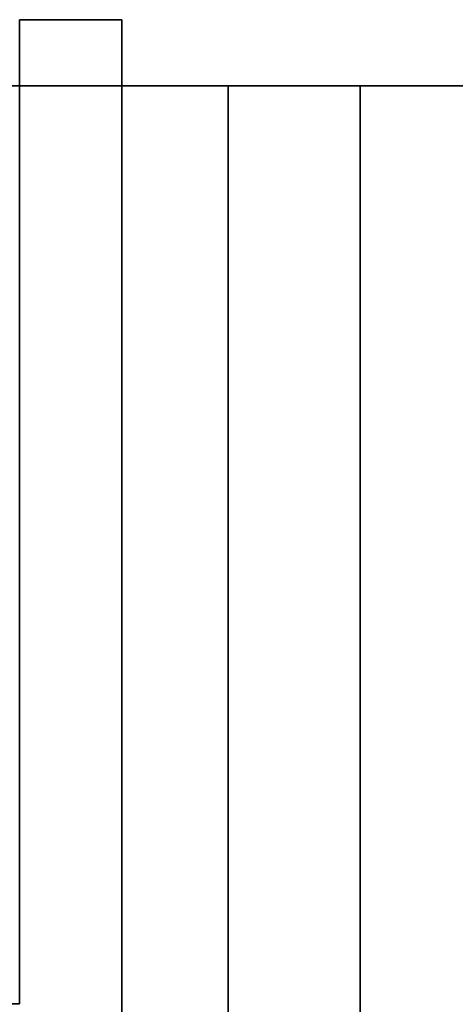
# Model space of a CAD drawing. Extents: x -1299 to -1246.9, y 2743.7 to 2747.9.
# Tile 362 of 1056: x -1289.0081 to -1288.9876, y 2747.8413 to 2747.8875. Entities that reach past the tile are written whole.
import ezdxf

# ---------------------------------------------------------------- set-up
doc = ezdxf.new("R2010")
doc.units = 0
doc.header["$LTSCALE"] = 150
doc.header["$MEASUREMENT"] = 0
doc.layers.add('3DFACE_BOLT', color=7, linetype='CONTINUOUS')
doc.layers.add('3DFACE_SHAPE', color=7, linetype='CONTINUOUS')

msp = doc.modelspace()

# ---------------------------------------------------------------- linework, layer by layer
at = {"layer": '3DFACE_BOLT', "color": 1}
for points, invisible_edges in [([(-1289.018119, 2747.865136, 0.056417), (-1289.018119, 2747.871824, 0.068), (-1289.008119, 2747.865136, 0.056417)], 14), ([(-1289.008119, 2747.865136, 0.056417), (-1289.018119, 2747.871824, 0.068), (-1289.008119, 2747.871824, 0.068)], 3), ([(-1289.018119, 2747.871824, 0.068), (-1289.018119, 2747.865136, 0.079583), (-1289.008119, 2747.871824, 0.068)], 14), ([(-1289.008119, 2747.871824, 0.068), (-1289.018119, 2747.865136, 0.079583), (-1289.008119, 2747.865136, 0.079583)], 3), ([(-1289.018119, 2747.865136, 0.126417), (-1289.018119, 2747.871824, 0.138), (-1289.008119, 2747.865136, 0.126417)], 14), ([(-1289.008119, 2747.865136, 0.126417), (-1289.018119, 2747.871824, 0.138), (-1289.008119, 2747.871824, 0.138)], 3), ([(-1289.018119, 2747.871824, 0.138), (-1289.018119, 2747.865136, 0.149583), (-1289.008119, 2747.871824, 0.138)], 14), ([(-1289.008119, 2747.871824, 0.138), (-1289.018119, 2747.865136, 0.149583), (-1289.008119, 2747.865136, 0.149583)], 3), ([(-1289.008119, 2747.865136, 0.056417), (-1289.008119, 2747.871824, 0.068), (-1289.008119, 2747.865136, 0.079583)], 12), ([(-1289.008119, 2747.865136, 0.126417), (-1289.008119, 2747.871824, 0.138), (-1289.008119, 2747.865136, 0.149583)], 12), ([(-1289.008119, 2747.866057, 0.065528), (-1289.008119, 2747.866449, 0.068), (-1288.958119, 2747.866057, 0.065528)], 14), ([(-1288.958119, 2747.866057, 0.065528), (-1289.008119, 2747.866449, 0.068), (-1288.958119, 2747.866449, 0.068)], 3), ([(-1289.008119, 2747.866449, 0.068), (-1289.008119, 2747.866057, 0.070472), (-1288.958119, 2747.866449, 0.068)], 14), ([(-1288.958119, 2747.866449, 0.068), (-1289.008119, 2747.866057, 0.070472), (-1288.958119, 2747.866057, 0.070472)], 3), ([(-1289.008119, 2747.866057, 0.070472), (-1289.008119, 2747.866449, 0.068), (-1289.008119, 2747.866057, 0.065528)], 12), ([(-1289.008119, 2747.866057, 0.135528), (-1289.008119, 2747.866449, 0.138), (-1288.958119, 2747.866057, 0.135528)], 14), ([(-1288.958119, 2747.866057, 0.135528), (-1289.008119, 2747.866449, 0.138), (-1288.958119, 2747.866449, 0.138)], 3), ([(-1289.008119, 2747.866449, 0.138), (-1289.008119, 2747.866057, 0.140472), (-1288.958119, 2747.866449, 0.138)], 14), ([(-1288.958119, 2747.866449, 0.138), (-1289.008119, 2747.866057, 0.140472), (-1288.958119, 2747.866057, 0.140472)], 3), ([(-1289.008119, 2747.866057, 0.140472), (-1289.008119, 2747.866449, 0.138), (-1289.008119, 2747.866057, 0.135528)], 12), ([(-1289.008119, 2747.864921, 0.063298), (-1289.008119, 2747.866057, 0.065528), (-1288.958119, 2747.864921, 0.063298)], 14), ([(-1288.958119, 2747.864921, 0.063298), (-1289.008119, 2747.866057, 0.065528), (-1288.958119, 2747.866057, 0.065528)], 3), ([(-1289.008119, 2747.866057, 0.070472), (-1289.008119, 2747.864921, 0.072702), (-1288.958119, 2747.866057, 0.070472)], 14), ([(-1288.958119, 2747.866057, 0.070472), (-1289.008119, 2747.864921, 0.072702), (-1288.958119, 2747.864921, 0.072702)], 3), ([(-1289.008119, 2747.864921, 0.072702), (-1289.008119, 2747.866057, 0.070472), (-1289.008119, 2747.864921, 0.063298)], 14), ([(-1289.008119, 2747.864921, 0.063298), (-1289.008119, 2747.866057, 0.070472), (-1289.008119, 2747.866057, 0.065528)], 3), ([(-1289.008119, 2747.864921, 0.133298), (-1289.008119, 2747.866057, 0.135528), (-1288.958119, 2747.864921, 0.133298)], 14), ([(-1288.958119, 2747.864921, 0.133298), (-1289.008119, 2747.866057, 0.135528), (-1288.958119, 2747.866057, 0.135528)], 3), ([(-1289.008119, 2747.866057, 0.140472), (-1289.008119, 2747.864921, 0.142702), (-1288.958119, 2747.866057, 0.140472)], 14), ([(-1288.958119, 2747.866057, 0.140472), (-1289.008119, 2747.864921, 0.142702), (-1288.958119, 2747.864921, 0.142702)], 3), ([(-1289.008119, 2747.864921, 0.142702), (-1289.008119, 2747.866057, 0.140472), (-1289.008119, 2747.864921, 0.133298)], 14), ([(-1289.008119, 2747.864921, 0.133298), (-1289.008119, 2747.866057, 0.140472), (-1289.008119, 2747.866057, 0.135528)], 3), ([(-1289.018119, 2747.851761, 0.056417), (-1289.018119, 2747.865136, 0.056417), (-1289.008119, 2747.851761, 0.056417)], 14), ([(-1289.008119, 2747.851761, 0.056417), (-1289.018119, 2747.865136, 0.056417), (-1289.008119, 2747.865136, 0.056417)], 3), ([(-1289.018119, 2747.865136, 0.079583), (-1289.018119, 2747.851761, 0.079583), (-1289.008119, 2747.865136, 0.079583)], 14), ([(-1289.008119, 2747.865136, 0.079583), (-1289.018119, 2747.851761, 0.079583), (-1289.008119, 2747.851761, 0.079583)], 3), ([(-1289.018119, 2747.851761, 0.126417), (-1289.018119, 2747.865136, 0.126417), (-1289.008119, 2747.851761, 0.126417)], 14), ([(-1289.008119, 2747.851761, 0.126417), (-1289.018119, 2747.865136, 0.126417), (-1289.008119, 2747.865136, 0.126417)], 3), ([(-1289.018119, 2747.865136, 0.149583), (-1289.018119, 2747.851761, 0.149583), (-1289.008119, 2747.865136, 0.149583)], 14), ([(-1289.008119, 2747.865136, 0.149583), (-1289.018119, 2747.851761, 0.149583), (-1289.008119, 2747.851761, 0.149583)], 3), ([(-1289.008119, 2747.851761, 0.056417), (-1289.008119, 2747.865136, 0.056417), (-1289.008119, 2747.851761, 0.079583)], 14), ([(-1289.008119, 2747.851761, 0.079583), (-1289.008119, 2747.865136, 0.056417), (-1289.008119, 2747.865136, 0.079583)], 3), ([(-1289.008119, 2747.851761, 0.126417), (-1289.008119, 2747.865136, 0.126417), (-1289.008119, 2747.851761, 0.149583)], 14), ([(-1289.008119, 2747.851761, 0.149583), (-1289.008119, 2747.865136, 0.126417), (-1289.008119, 2747.865136, 0.149583)], 3), ([(-1289.008119, 2747.863151, 0.061528), (-1289.008119, 2747.864921, 0.063298), (-1288.958119, 2747.863151, 0.061528)], 14), ([(-1288.958119, 2747.863151, 0.061528), (-1289.008119, 2747.864921, 0.063298), (-1288.958119, 2747.864921, 0.063298)], 3), ([(-1289.008119, 2747.864921, 0.072702), (-1289.008119, 2747.863151, 0.074472), (-1288.958119, 2747.864921, 0.072702)], 14), ([(-1288.958119, 2747.864921, 0.072702), (-1289.008119, 2747.863151, 0.074472), (-1288.958119, 2747.863151, 0.074472)], 3), ([(-1289.008119, 2747.863151, 0.074472), (-1289.008119, 2747.864921, 0.072702), (-1289.008119, 2747.863151, 0.061528)], 14), ([(-1289.008119, 2747.863151, 0.061528), (-1289.008119, 2747.864921, 0.072702), (-1289.008119, 2747.864921, 0.063298)], 3), ([(-1289.008119, 2747.863151, 0.131528), (-1289.008119, 2747.864921, 0.133298), (-1288.958119, 2747.863151, 0.131528)], 14), ([(-1288.958119, 2747.863151, 0.131528), (-1289.008119, 2747.864921, 0.133298), (-1288.958119, 2747.864921, 0.133298)], 3), ([(-1289.008119, 2747.864921, 0.142702), (-1289.008119, 2747.863151, 0.144472), (-1288.958119, 2747.864921, 0.142702)], 14), ([(-1288.958119, 2747.864921, 0.142702), (-1289.008119, 2747.863151, 0.144472), (-1288.958119, 2747.863151, 0.144472)], 3), ([(-1289.008119, 2747.863151, 0.144472), (-1289.008119, 2747.864921, 0.142702), (-1289.008119, 2747.863151, 0.131528)], 14), ([(-1289.008119, 2747.863151, 0.131528), (-1289.008119, 2747.864921, 0.142702), (-1289.008119, 2747.864921, 0.133298)], 3), ([(-1289.008119, 2747.860921, 0.060392), (-1289.008119, 2747.863151, 0.061528), (-1288.958119, 2747.860921, 0.060392)], 14), ([(-1288.958119, 2747.860921, 0.060392), (-1289.008119, 2747.863151, 0.061528), (-1288.958119, 2747.863151, 0.061528)], 3), ([(-1289.008119, 2747.863151, 0.074472), (-1289.008119, 2747.860921, 0.075608), (-1288.958119, 2747.863151, 0.074472)], 14), ([(-1288.958119, 2747.863151, 0.074472), (-1289.008119, 2747.860921, 0.075608), (-1288.958119, 2747.860921, 0.075608)], 3), ([(-1289.008119, 2747.860921, 0.075608), (-1289.008119, 2747.863151, 0.074472), (-1289.008119, 2747.860921, 0.060392)], 14), ([(-1289.008119, 2747.860921, 0.060392), (-1289.008119, 2747.863151, 0.074472), (-1289.008119, 2747.863151, 0.061528)], 3), ([(-1289.008119, 2747.860921, 0.130392), (-1289.008119, 2747.863151, 0.131528), (-1288.958119, 2747.860921, 0.130392)], 14), ([(-1288.958119, 2747.860921, 0.130392), (-1289.008119, 2747.863151, 0.131528), (-1288.958119, 2747.863151, 0.131528)], 3), ([(-1289.008119, 2747.863151, 0.144472), (-1289.008119, 2747.860921, 0.145608), (-1288.958119, 2747.863151, 0.144472)], 14), ([(-1288.958119, 2747.863151, 0.144472), (-1289.008119, 2747.860921, 0.145608), (-1288.958119, 2747.860921, 0.145608)], 3), ([(-1289.008119, 2747.860921, 0.145608), (-1289.008119, 2747.863151, 0.144472), (-1289.008119, 2747.860921, 0.130392)], 14), ([(-1289.008119, 2747.860921, 0.130392), (-1289.008119, 2747.863151, 0.144472), (-1289.008119, 2747.863151, 0.131528)], 3), ([(-1289.008119, 2747.858449, 0.06), (-1289.008119, 2747.860921, 0.060392), (-1288.958119, 2747.858449, 0.06)], 14), ([(-1288.958119, 2747.858449, 0.06), (-1289.008119, 2747.860921, 0.060392), (-1288.958119, 2747.860921, 0.060392)], 3), ([(-1289.008119, 2747.860921, 0.075608), (-1289.008119, 2747.858449, 0.076), (-1288.958119, 2747.860921, 0.075608)], 14), ([(-1288.958119, 2747.860921, 0.075608), (-1289.008119, 2747.858449, 0.076), (-1288.958119, 2747.858449, 0.076)], 3), ([(-1289.008119, 2747.858449, 0.076), (-1289.008119, 2747.860921, 0.075608), (-1289.008119, 2747.858449, 0.06)], 14), ([(-1289.008119, 2747.858449, 0.06), (-1289.008119, 2747.860921, 0.075608), (-1289.008119, 2747.860921, 0.060392)], 3), ([(-1289.008119, 2747.858449, 0.13), (-1289.008119, 2747.860921, 0.130392), (-1288.958119, 2747.858449, 0.13)], 14), ([(-1288.958119, 2747.858449, 0.13), (-1289.008119, 2747.860921, 0.130392), (-1288.958119, 2747.860921, 0.130392)], 3), ([(-1289.008119, 2747.860921, 0.145608), (-1289.008119, 2747.858449, 0.146), (-1288.958119, 2747.860921, 0.145608)], 14), ([(-1288.958119, 2747.860921, 0.145608), (-1289.008119, 2747.858449, 0.146), (-1288.958119, 2747.858449, 0.146)], 3), ([(-1289.008119, 2747.858449, 0.146), (-1289.008119, 2747.860921, 0.145608), (-1289.008119, 2747.858449, 0.13)], 14), ([(-1289.008119, 2747.858449, 0.13), (-1289.008119, 2747.860921, 0.145608), (-1289.008119, 2747.860921, 0.130392)], 3), ([(-1289.008119, 2747.855976, 0.060392), (-1289.008119, 2747.858449, 0.06), (-1288.958119, 2747.855976, 0.060392)], 14), ([(-1288.958119, 2747.855976, 0.060392), (-1289.008119, 2747.858449, 0.06), (-1288.958119, 2747.858449, 0.06)], 3), ([(-1289.008119, 2747.858449, 0.076), (-1289.008119, 2747.855976, 0.075608), (-1288.958119, 2747.858449, 0.076)], 14), ([(-1288.958119, 2747.858449, 0.076), (-1289.008119, 2747.855976, 0.075608), (-1288.958119, 2747.855976, 0.075608)], 3), ([(-1289.008119, 2747.855976, 0.075608), (-1289.008119, 2747.858449, 0.076), (-1289.008119, 2747.855976, 0.060392)], 14), ([(-1289.008119, 2747.855976, 0.060392), (-1289.008119, 2747.858449, 0.076), (-1289.008119, 2747.858449, 0.06)], 3), ([(-1289.008119, 2747.855976, 0.130392), (-1289.008119, 2747.858449, 0.13), (-1288.958119, 2747.855976, 0.130392)], 14), ([(-1288.958119, 2747.855976, 0.130392), (-1289.008119, 2747.858449, 0.13), (-1288.958119, 2747.858449, 0.13)], 3), ([(-1289.008119, 2747.858449, 0.146), (-1289.008119, 2747.855976, 0.145608), (-1288.958119, 2747.858449, 0.146)], 14), ([(-1288.958119, 2747.858449, 0.146), (-1289.008119, 2747.855976, 0.145608), (-1288.958119, 2747.855976, 0.145608)], 3), ([(-1289.008119, 2747.855976, 0.145608), (-1289.008119, 2747.858449, 0.146), (-1289.008119, 2747.855976, 0.130392)], 14), ([(-1289.008119, 2747.855976, 0.130392), (-1289.008119, 2747.858449, 0.146), (-1289.008119, 2747.858449, 0.13)], 3), ([(-1289.008119, 2747.853746, 0.061528), (-1289.008119, 2747.855976, 0.060392), (-1288.958119, 2747.853746, 0.061528)], 14), ([(-1288.958119, 2747.853746, 0.061528), (-1289.008119, 2747.855976, 0.060392), (-1288.958119, 2747.855976, 0.060392)], 3), ([(-1289.008119, 2747.855976, 0.075608), (-1289.008119, 2747.853746, 0.074472), (-1288.958119, 2747.855976, 0.075608)], 14), ([(-1288.958119, 2747.855976, 0.075608), (-1289.008119, 2747.853746, 0.074472), (-1288.958119, 2747.853746, 0.074472)], 3), ([(-1289.008119, 2747.853746, 0.074472), (-1289.008119, 2747.855976, 0.075608), (-1289.008119, 2747.853746, 0.061528)], 14), ([(-1289.008119, 2747.853746, 0.061528), (-1289.008119, 2747.855976, 0.075608), (-1289.008119, 2747.855976, 0.060392)], 3), ([(-1289.008119, 2747.853746, 0.131528), (-1289.008119, 2747.855976, 0.130392), (-1288.958119, 2747.853746, 0.131528)], 14), ([(-1288.958119, 2747.853746, 0.131528), (-1289.008119, 2747.855976, 0.130392), (-1288.958119, 2747.855976, 0.130392)], 3), ([(-1289.008119, 2747.855976, 0.145608), (-1289.008119, 2747.853746, 0.144472), (-1288.958119, 2747.855976, 0.145608)], 14), ([(-1288.958119, 2747.855976, 0.145608), (-1289.008119, 2747.853746, 0.144472), (-1288.958119, 2747.853746, 0.144472)], 3), ([(-1289.008119, 2747.853746, 0.144472), (-1289.008119, 2747.855976, 0.145608), (-1289.008119, 2747.853746, 0.131528)], 14), ([(-1289.008119, 2747.853746, 0.131528), (-1289.008119, 2747.855976, 0.145608), (-1289.008119, 2747.855976, 0.130392)], 3), ([(-1289.008119, 2747.851976, 0.063298), (-1289.008119, 2747.853746, 0.061528), (-1288.958119, 2747.851976, 0.063298)], 14), ([(-1288.958119, 2747.851976, 0.063298), (-1289.008119, 2747.853746, 0.061528), (-1288.958119, 2747.853746, 0.061528)], 3), ([(-1289.008119, 2747.853746, 0.074472), (-1289.008119, 2747.851976, 0.072702), (-1288.958119, 2747.853746, 0.074472)], 14), ([(-1288.958119, 2747.853746, 0.074472), (-1289.008119, 2747.851976, 0.072702), (-1288.958119, 2747.851976, 0.072702)], 3), ([(-1289.008119, 2747.851976, 0.072702), (-1289.008119, 2747.853746, 0.074472), (-1289.008119, 2747.851976, 0.063298)], 14), ([(-1289.008119, 2747.851976, 0.063298), (-1289.008119, 2747.853746, 0.074472), (-1289.008119, 2747.853746, 0.061528)], 3), ([(-1289.008119, 2747.851976, 0.133298), (-1289.008119, 2747.853746, 0.131528), (-1288.958119, 2747.851976, 0.133298)], 14), ([(-1288.958119, 2747.851976, 0.133298), (-1289.008119, 2747.853746, 0.131528), (-1288.958119, 2747.853746, 0.131528)], 3), ([(-1289.008119, 2747.853746, 0.144472), (-1289.008119, 2747.851976, 0.142702), (-1288.958119, 2747.853746, 0.144472)], 14), ([(-1288.958119, 2747.853746, 0.144472), (-1289.008119, 2747.851976, 0.142702), (-1288.958119, 2747.851976, 0.142702)], 3), ([(-1289.008119, 2747.851976, 0.142702), (-1289.008119, 2747.853746, 0.144472), (-1289.008119, 2747.851976, 0.133298)], 14), ([(-1289.008119, 2747.851976, 0.133298), (-1289.008119, 2747.853746, 0.144472), (-1289.008119, 2747.853746, 0.131528)], 3), ([(-1289.008119, 2747.845074, 0.068), (-1289.018119, 2747.851761, 0.056417), (-1289.008119, 2747.851761, 0.056417)], 3), ([(-1289.018119, 2747.851761, 0.079583), (-1289.018119, 2747.845074, 0.068), (-1289.008119, 2747.851761, 0.079583)], 14), ([(-1289.008119, 2747.851761, 0.079583), (-1289.018119, 2747.845074, 0.068), (-1289.008119, 2747.845074, 0.068)], 3), ([(-1289.008119, 2747.845074, 0.138), (-1289.018119, 2747.851761, 0.126417), (-1289.008119, 2747.851761, 0.126417)], 3), ([(-1289.018119, 2747.851761, 0.149583), (-1289.018119, 2747.845074, 0.138), (-1289.008119, 2747.851761, 0.149583)], 14), ([(-1289.008119, 2747.851761, 0.149583), (-1289.018119, 2747.845074, 0.138), (-1289.008119, 2747.845074, 0.138)], 3), ([(-1289.008119, 2747.85084, 0.065528), (-1289.008119, 2747.851976, 0.063298), (-1288.958119, 2747.85084, 0.065528)], 14), ([(-1288.958119, 2747.85084, 0.065528), (-1289.008119, 2747.851976, 0.063298), (-1288.958119, 2747.851976, 0.063298)], 3), ([(-1289.008119, 2747.851976, 0.072702), (-1289.008119, 2747.85084, 0.070472), (-1288.958119, 2747.851976, 0.072702)], 14), ([(-1288.958119, 2747.851976, 0.072702), (-1289.008119, 2747.85084, 0.070472), (-1288.958119, 2747.85084, 0.070472)], 3), ([(-1289.008119, 2747.85084, 0.070472), (-1289.008119, 2747.851976, 0.072702), (-1289.008119, 2747.85084, 0.065528)], 14), ([(-1289.008119, 2747.85084, 0.065528), (-1289.008119, 2747.851976, 0.072702), (-1289.008119, 2747.851976, 0.063298)], 3), ([(-1289.008119, 2747.85084, 0.135528), (-1289.008119, 2747.851976, 0.133298), (-1288.958119, 2747.85084, 0.135528)], 14), ([(-1288.958119, 2747.85084, 0.135528), (-1289.008119, 2747.851976, 0.133298), (-1288.958119, 2747.851976, 0.133298)], 3), ([(-1289.008119, 2747.851976, 0.142702), (-1289.008119, 2747.85084, 0.140472), (-1288.958119, 2747.851976, 0.142702)], 14), ([(-1288.958119, 2747.851976, 0.142702), (-1289.008119, 2747.85084, 0.140472), (-1288.958119, 2747.85084, 0.140472)], 3), ([(-1289.008119, 2747.85084, 0.140472), (-1289.008119, 2747.851976, 0.142702), (-1289.008119, 2747.85084, 0.135528)], 14), ([(-1289.008119, 2747.85084, 0.135528), (-1289.008119, 2747.851976, 0.142702), (-1289.008119, 2747.851976, 0.133298)], 3), ([(-1289.008119, 2747.845074, 0.068), (-1289.008119, 2747.851761, 0.056417), (-1289.008119, 2747.851761, 0.079583)], 2), ([(-1289.008119, 2747.845074, 0.138), (-1289.008119, 2747.851761, 0.126417), (-1289.008119, 2747.851761, 0.149583)], 2), ([(-1289.008119, 2747.850449, 0.068), (-1289.008119, 2747.85084, 0.065528), (-1288.958119, 2747.850449, 0.068)], 14), ([(-1288.958119, 2747.850449, 0.068), (-1289.008119, 2747.85084, 0.065528), (-1288.958119, 2747.85084, 0.065528)], 3), ([(-1289.008119, 2747.85084, 0.070472), (-1289.008119, 2747.850449, 0.068), (-1288.958119, 2747.85084, 0.070472)], 14), ([(-1288.958119, 2747.85084, 0.070472), (-1289.008119, 2747.850449, 0.068), (-1288.958119, 2747.850449, 0.068)], 3), ([(-1289.008119, 2747.850449, 0.068), (-1289.008119, 2747.85084, 0.070472), (-1289.008119, 2747.85084, 0.065528)], 2), ([(-1289.008119, 2747.850449, 0.138), (-1289.008119, 2747.85084, 0.135528), (-1288.958119, 2747.850449, 0.138)], 14), ([(-1288.958119, 2747.850449, 0.138), (-1289.008119, 2747.85084, 0.135528), (-1288.958119, 2747.85084, 0.135528)], 3), ([(-1289.008119, 2747.85084, 0.140472), (-1289.008119, 2747.850449, 0.138), (-1288.958119, 2747.85084, 0.140472)], 14), ([(-1288.958119, 2747.85084, 0.140472), (-1289.008119, 2747.850449, 0.138), (-1288.958119, 2747.850449, 0.138)], 3), ([(-1289.008119, 2747.850449, 0.138), (-1289.008119, 2747.85084, 0.140472), (-1289.008119, 2747.85084, 0.135528)], 2)]:
    msp.add_3dface(points, dxfattribs=dict(at, invisible_edges=invisible_edges))
at = {"layer": '3DFACE_SHAPE', "color": 13}
for points, invisible_edges in [([(-1289.008119, 2747.858449, 0.033), (-1289.008119, 2747.864459, 0.06199), (-1289.008119, 2747.887549, 0.033)], 15), ([(-1289.008119, 2747.864459, 0.06199), (-1289.008119, 2747.866949, 0.068), (-1289.008119, 2747.887549, 0.033)], 14), ([(-1289.008119, 2747.887549, 0.033), (-1289.008119, 2747.866949, 0.068), (-1289.008119, 2747.864459, 0.07401)], 13), ([(-1289.008119, 2747.864459, 0.07401), (-1289.008119, 2747.866949, 0.138), (-1289.008119, 2747.887549, 0.033)], 15), ([(-1289.008119, 2747.866949, 0.138), (-1289.008119, 2747.887549, 0.173), (-1289.008119, 2747.887549, 0.033)], 13), ([(-1289.008119, 2747.866949, 0.138), (-1289.008119, 2747.864459, 0.14401), (-1289.008119, 2747.887549, 0.173)], 14), ([(-1289.008119, 2747.887549, 0.173), (-1289.008119, 2747.864459, 0.14401), (-1289.008119, 2747.841349, 0.173)], 3), ([(-1289.003319, 2747.836549, 0.033), (-1289.008119, 2747.858449, 0.033), (-1289.003319, 2747.887549, 0.033)], 3), ([(-1289.008119, 2747.858449, 0.033), (-1289.008119, 2747.887549, 0.033), (-1289.003319, 2747.887549, 0.033)], 12), ([(-1289.008119, 2747.887549, 0.173), (-1289.008119, 2747.841349, 0.173), (-1289.003319, 2747.887549, 0.173)], 2), ([(-1289.003319, 2747.887549, 0.173), (-1289.008119, 2747.841349, 0.173), (-1289.003319, 2747.836549, 0.173)], 3), ([(-1289.003319, 2747.887549, 0.173), (-1289.003319, 2747.887549, 0.138), (-1289.008119, 2747.887549, 0.173)], 2), ([(-1289.003319, 2747.887549, 0.138), (-1289.003319, 2747.887549, 0.068), (-1289.008119, 2747.887549, 0.173)], 14), ([(-1289.008119, 2747.887549, 0.173), (-1289.003319, 2747.887549, 0.068), (-1289.008119, 2747.887549, 0.033)], 3), ([(-1289.003319, 2747.887549, 0.068), (-1289.003319, 2747.887549, 0.033), (-1289.008119, 2747.887549, 0.033)], 12), ([(-1289.003319, 2747.866949, 0.068), (-1289.003319, 2747.864459, 0.06199), (-1289.003319, 2747.887549, 0.068)], 14), ([(-1289.003319, 2747.864459, 0.06199), (-1289.003319, 2747.858449, 0.0595), (-1289.003319, 2747.887549, 0.068)], 14), ([(-1289.003319, 2747.887549, 0.068), (-1289.003319, 2747.858449, 0.0595), (-1289.003319, 2747.887549, 0.033)], 15), ([(-1289.003319, 2747.858449, 0.0595), (-1289.003319, 2747.852438, 0.06199), (-1289.003319, 2747.887549, 0.033)], 14), ([(-1289.003319, 2747.887549, 0.033), (-1289.003319, 2747.852438, 0.06199), (-1289.003319, 2747.836549, 0.033)], 3), ([(-1289.003319, 2747.836549, 0.173), (-1289.003319, 2747.864459, 0.14401), (-1289.003319, 2747.887549, 0.173)], 3), ([(-1289.003319, 2747.864459, 0.14401), (-1289.003319, 2747.887549, 0.138), (-1289.003319, 2747.887549, 0.173)], 13), ([(-1289.003319, 2747.864459, 0.14401), (-1289.003319, 2747.866949, 0.138), (-1289.003319, 2747.887549, 0.138)], 14), ([(-1289.003319, 2747.866949, 0.068), (-1289.003319, 2747.887549, 0.068), (-1289.003319, 2747.864459, 0.13199)], 15), ([(-1289.003319, 2747.864459, 0.13199), (-1289.003319, 2747.887549, 0.068), (-1289.003319, 2747.866949, 0.138)], 3), ([(-1289.003319, 2747.887549, 0.068), (-1289.003319, 2747.887549, 0.138), (-1289.003319, 2747.866949, 0.138)], 14), ([(-1289.046219, 2747.884449, 0.198), (-1289.046219, 2747.884449, 0.206), (-1288.998319, 2747.884449, 0.198)], 2), ([(-1289.046219, 2747.884449, 0.206), (-1288.944219, 2747.884449, 0.206), (-1288.998319, 2747.884449, 0.198)], 14), ([(-1289.046219, 2747.884449, 0.008), (-1288.998319, 2747.884449, 0.008), (-1289.046219, 2747.884449)], 2), ([(-1288.998319, 2747.884449, 0.008), (-1288.992119, 2747.884449, 0.008), (-1289.046219, 2747.884449)], 15), ([(-1289.046219, 2747.884449), (-1288.992119, 2747.884449, 0.008), (-1288.944219, 2747.884449)], 3), ([(-1289.046219, 2747.884449, 0.206), (-1289.046219, 2746.946449, 0.206), (-1288.944219, 2747.884449, 0.206)], 2), ([(-1289.046219, 2746.946449, 0.206), (-1288.944219, 2746.946449, 0.206), (-1288.944219, 2747.884449, 0.206)], 12), ([(-1288.998319, 2747.884449, 0.198), (-1288.998319, 2746.946449, 0.198), (-1289.046219, 2747.884449, 0.198)], 2), ([(-1288.998319, 2746.946449, 0.198), (-1289.046219, 2746.946449, 0.198), (-1289.046219, 2747.884449, 0.198)], 12), ([(-1289.046219, 2747.884449, 0.008), (-1289.046219, 2746.946449, 0.008), (-1288.998319, 2747.884449, 0.008)], 2), ([(-1289.046219, 2746.946449, 0.008), (-1288.998319, 2746.946449, 0.008), (-1288.998319, 2747.884449, 0.008)], 12), ([(-1288.944219, 2747.884449), (-1288.944219, 2746.946449), (-1289.046219, 2747.884449)], 2), ([(-1288.944219, 2746.946449), (-1289.046219, 2746.946449), (-1289.046219, 2747.884449)], 12), ([(-1288.998319, 2747.866949, 0.138), (-1288.998319, 2747.864459, 0.14401), (-1288.998319, 2747.884449, 0.138)], 14), ([(-1288.998319, 2747.884449, 0.138), (-1288.998319, 2747.864459, 0.14401), (-1288.998319, 2747.884449, 0.198)], 15), ([(-1288.998319, 2747.864459, 0.14401), (-1288.998319, 2747.858449, 0.1465), (-1288.998319, 2747.884449, 0.198)], 14), ([(-1288.998319, 2747.884449, 0.198), (-1288.998319, 2747.858449, 0.1465), (-1288.998319, 2747.808449, 0.1465)], 15), ([(-1288.998319, 2746.966449, 0.1465), (-1288.998319, 2747.884449, 0.198), (-1288.998319, 2747.808449, 0.1465)], 15), ([(-1288.998319, 2747.884449, 0.198), (-1288.998319, 2746.966449, 0.1465), (-1288.998319, 2746.946449, 0.198)], 3), ([(-1288.998319, 2747.808449, 0.0595), (-1288.998319, 2747.884449, 0.008), (-1288.998319, 2746.946449, 0.008)], 13), ([(-1288.998319, 2747.858449, 0.0595), (-1288.998319, 2747.884449, 0.008), (-1288.998319, 2747.808449, 0.0595)], 15), ([(-1288.998319, 2747.858449, 0.0595), (-1288.998319, 2747.864459, 0.06199), (-1288.998319, 2747.884449, 0.008)], 14), ([(-1288.998319, 2747.884449, 0.008), (-1288.998319, 2747.864459, 0.06199), (-1288.998319, 2747.884449, 0.068)], 3), ([(-1288.998319, 2747.864459, 0.06199), (-1288.998319, 2747.866949, 0.068), (-1288.998319, 2747.884449, 0.068)], 14), ([(-1288.998319, 2747.866949, 0.138), (-1288.998319, 2747.884449, 0.138), (-1288.998319, 2747.864459, 0.07401)], 15), ([(-1288.998319, 2747.864459, 0.07401), (-1288.998319, 2747.884449, 0.138), (-1288.998319, 2747.866949, 0.068)], 3), ([(-1288.998319, 2747.884449, 0.138), (-1288.998319, 2747.884449, 0.068), (-1288.998319, 2747.866949, 0.068)], 14), ([(-1288.998319, 2747.884449, 0.198), (-1288.944219, 2747.884449, 0.206), (-1288.992119, 2747.884449, 0.198)], 15), ([(-1288.998319, 2747.884449, 0.008), (-1288.998319, 2747.884449, 0.068), (-1288.992119, 2747.884449, 0.008)], 14), ([(-1288.998319, 2747.884449, 0.068), (-1288.998319, 2747.884449, 0.138), (-1288.992119, 2747.884449, 0.008)], 14), ([(-1288.992119, 2747.884449, 0.008), (-1288.998319, 2747.884449, 0.138), (-1288.992119, 2747.884449, 0.198)], 3), ([(-1288.998319, 2747.884449, 0.138), (-1288.998319, 2747.884449, 0.198), (-1288.992119, 2747.884449, 0.198)], 14), ([(-1288.992119, 2747.858449, 0.198), (-1288.992119, 2747.864459, 0.14401), (-1288.992119, 2747.884449, 0.198)], 15), ([(-1288.992119, 2747.864459, 0.14401), (-1288.992119, 2747.866949, 0.138), (-1288.992119, 2747.884449, 0.198)], 14), ([(-1288.992119, 2747.884449, 0.198), (-1288.992119, 2747.866949, 0.138), (-1288.992119, 2747.884449, 0.008)], 3), ([(-1288.992119, 2747.866949, 0.138), (-1288.992119, 2747.864459, 0.13199), (-1288.992119, 2747.884449, 0.008)], 14), ([(-1288.992119, 2747.866949, 0.068), (-1288.992119, 2747.884449, 0.008), (-1288.992119, 2747.864459, 0.13199)], 15), ([(-1288.992119, 2747.866949, 0.068), (-1288.992119, 2747.864459, 0.06199), (-1288.992119, 2747.884449, 0.008)], 14), ([(-1288.992119, 2747.864459, 0.06199), (-1288.992119, 2747.858449, 0.0595), (-1288.992119, 2747.884449, 0.008)], 14), ([(-1288.992119, 2747.808449, 0.0595), (-1288.992119, 2747.884449, 0.008), (-1288.992119, 2747.858449, 0.0595)], 15), ([(-1288.992119, 2747.808449, 0.0595), (-1288.992119, 2746.966449, 0.0595), (-1288.992119, 2747.884449, 0.008)], 15), ([(-1288.992119, 2746.966449, 0.0595), (-1288.992119, 2746.946449, 0.008), (-1288.992119, 2747.884449, 0.008)], 13), ([(-1288.944219, 2747.884449, 0.206), (-1288.944219, 2747.884449, 0.198), (-1288.992119, 2747.884449, 0.198)], 12), ([(-1288.992119, 2747.884449, 0.008), (-1288.944219, 2747.884449, 0.008), (-1288.944219, 2747.884449)], 12), ([(-1288.992119, 2747.884449, 0.008), (-1288.992119, 2746.946449, 0.008), (-1288.944219, 2747.884449, 0.008)], 2), ([(-1288.992119, 2746.946449, 0.008), (-1288.944219, 2746.946449, 0.008), (-1288.944219, 2747.884449, 0.008)], 12), ([(-1288.992119, 2747.884449, 0.198), (-1288.944219, 2747.884449, 0.198), (-1288.992119, 2747.858449, 0.198)], 2), ([(-1288.944219, 2747.884449, 0.198), (-1288.944219, 2746.946449, 0.198), (-1288.992119, 2747.858449, 0.198)], 14), ([(-1289.008119, 2747.864459, 0.13199), (-1289.008119, 2747.866949, 0.138), (-1289.008119, 2747.864459, 0.07401)], 14), ([(-1289.008119, 2747.864459, 0.06199), (-1289.003319, 2747.864459, 0.06199), (-1289.008119, 2747.866949, 0.068)], 3), ([(-1289.003319, 2747.864459, 0.06199), (-1289.003319, 2747.866949, 0.068), (-1289.008119, 2747.866949, 0.068)], 14), ([(-1289.008119, 2747.866949, 0.068), (-1289.003319, 2747.866949, 0.068), (-1289.008119, 2747.864459, 0.07401)], 3), ([(-1289.003319, 2747.866949, 0.068), (-1289.003319, 2747.864459, 0.07401), (-1289.008119, 2747.864459, 0.07401)], 14), ([(-1289.008119, 2747.864459, 0.13199), (-1289.003319, 2747.864459, 0.13199), (-1289.008119, 2747.866949, 0.138)], 3), ([(-1289.003319, 2747.864459, 0.13199), (-1289.003319, 2747.866949, 0.138), (-1289.008119, 2747.866949, 0.138)], 14), ([(-1289.008119, 2747.866949, 0.138), (-1289.003319, 2747.866949, 0.138), (-1289.008119, 2747.864459, 0.14401)], 3), ([(-1289.003319, 2747.866949, 0.138), (-1289.003319, 2747.864459, 0.14401), (-1289.008119, 2747.864459, 0.14401)], 14), ([(-1289.003319, 2747.864459, 0.07401), (-1289.003319, 2747.866949, 0.068), (-1289.003319, 2747.864459, 0.13199)], 14), ([(-1288.998319, 2747.866949, 0.068), (-1288.992119, 2747.866949, 0.068), (-1288.998319, 2747.864459, 0.07401)], 3), ([(-1288.992119, 2747.866949, 0.068), (-1288.992119, 2747.864459, 0.07401), (-1288.998319, 2747.864459, 0.07401)], 14), ([(-1288.998319, 2747.864459, 0.06199), (-1288.992119, 2747.864459, 0.06199), (-1288.998319, 2747.866949, 0.068)], 3), ([(-1288.992119, 2747.864459, 0.06199), (-1288.992119, 2747.866949, 0.068), (-1288.998319, 2747.866949, 0.068)], 14), ([(-1288.998319, 2747.866949, 0.138), (-1288.992119, 2747.866949, 0.138), (-1288.998319, 2747.864459, 0.14401)], 3), ([(-1288.992119, 2747.866949, 0.138), (-1288.992119, 2747.864459, 0.14401), (-1288.998319, 2747.864459, 0.14401)], 14), ([(-1288.998319, 2747.864459, 0.13199), (-1288.992119, 2747.864459, 0.13199), (-1288.998319, 2747.866949, 0.138)], 3), ([(-1288.992119, 2747.864459, 0.13199), (-1288.992119, 2747.866949, 0.138), (-1288.998319, 2747.866949, 0.138)], 14), ([(-1288.998319, 2747.864459, 0.13199), (-1288.998319, 2747.866949, 0.138), (-1288.998319, 2747.864459, 0.07401)], 14), ([(-1288.992119, 2747.864459, 0.07401), (-1288.992119, 2747.866949, 0.068), (-1288.992119, 2747.858449, 0.1295)], 14), ([(-1288.992119, 2747.858449, 0.1295), (-1288.992119, 2747.866949, 0.068), (-1288.992119, 2747.864459, 0.13199)], 15), ([(-1289.008119, 2747.858449, 0.0595), (-1289.008119, 2747.864459, 0.06199), (-1289.008119, 2747.858449, 0.033)], 14), ([(-1289.008119, 2747.864459, 0.14401), (-1289.008119, 2747.858449, 0.1465), (-1289.008119, 2747.841349, 0.173)], 14), ([(-1289.008119, 2747.858449, 0.1295), (-1289.008119, 2747.864459, 0.13199), (-1289.008119, 2747.858449, 0.0765)], 14), ([(-1289.008119, 2747.858449, 0.0765), (-1289.008119, 2747.864459, 0.13199), (-1289.008119, 2747.864459, 0.07401)], 3), ([(-1289.008119, 2747.864459, 0.07401), (-1289.003319, 2747.864459, 0.07401), (-1289.008119, 2747.858449, 0.0765)], 3), ([(-1289.003319, 2747.864459, 0.07401), (-1289.003319, 2747.858449, 0.0765), (-1289.008119, 2747.858449, 0.0765)], 14), ([(-1289.008119, 2747.858449, 0.0595), (-1289.003319, 2747.858449, 0.0595), (-1289.008119, 2747.864459, 0.06199)], 3), ([(-1289.003319, 2747.858449, 0.0595), (-1289.003319, 2747.864459, 0.06199), (-1289.008119, 2747.864459, 0.06199)], 14), ([(-1289.008119, 2747.864459, 0.14401), (-1289.003319, 2747.864459, 0.14401), (-1289.008119, 2747.858449, 0.1465)], 3), ([(-1289.003319, 2747.864459, 0.14401), (-1289.003319, 2747.858449, 0.1465), (-1289.008119, 2747.858449, 0.1465)], 14), ([(-1289.008119, 2747.858449, 0.1295), (-1289.003319, 2747.858449, 0.1295), (-1289.008119, 2747.864459, 0.13199)], 3), ([(-1289.003319, 2747.858449, 0.1295), (-1289.003319, 2747.864459, 0.13199), (-1289.008119, 2747.864459, 0.13199)], 14), ([(-1289.003319, 2747.858449, 0.1465), (-1289.003319, 2747.864459, 0.14401), (-1289.003319, 2747.836549, 0.173)], 14), ([(-1289.003319, 2747.864459, 0.13199), (-1289.003319, 2747.858449, 0.1295), (-1289.003319, 2747.864459, 0.07401)], 14), ([(-1289.003319, 2747.858449, 0.1295), (-1289.003319, 2747.858449, 0.0765), (-1289.003319, 2747.864459, 0.07401)], 13), ([(-1288.998319, 2747.864459, 0.07401), (-1288.992119, 2747.864459, 0.07401), (-1288.998319, 2747.858449, 0.0765)], 3), ([(-1288.992119, 2747.864459, 0.07401), (-1288.992119, 2747.858449, 0.0765), (-1288.998319, 2747.858449, 0.0765)], 14), ([(-1288.998319, 2747.858449, 0.0595), (-1288.992119, 2747.858449, 0.0595), (-1288.998319, 2747.864459, 0.06199)], 3), ([(-1288.992119, 2747.858449, 0.0595), (-1288.992119, 2747.864459, 0.06199), (-1288.998319, 2747.864459, 0.06199)], 14), ([(-1288.998319, 2747.864459, 0.14401), (-1288.992119, 2747.864459, 0.14401), (-1288.998319, 2747.858449, 0.1465)], 3), ([(-1288.992119, 2747.864459, 0.14401), (-1288.992119, 2747.858449, 0.1465), (-1288.998319, 2747.858449, 0.1465)], 14), ([(-1288.998319, 2747.858449, 0.1295), (-1288.992119, 2747.858449, 0.1295), (-1288.998319, 2747.864459, 0.13199)], 3), ([(-1288.992119, 2747.858449, 0.1295), (-1288.992119, 2747.864459, 0.13199), (-1288.998319, 2747.864459, 0.13199)], 14), ([(-1288.998319, 2747.864459, 0.07401), (-1288.998319, 2747.858449, 0.0765), (-1288.998319, 2747.864459, 0.13199)], 14), ([(-1288.998319, 2747.858449, 0.0765), (-1288.998319, 2747.858449, 0.1295), (-1288.998319, 2747.864459, 0.13199)], 13), ([(-1288.992119, 2747.858449, 0.1465), (-1288.992119, 2747.864459, 0.14401), (-1288.992119, 2747.858449, 0.198)], 14), ([(-1288.992119, 2747.858449, 0.0765), (-1288.992119, 2747.864459, 0.07401), (-1288.992119, 2747.858449, 0.1295)], 14), ([(-1289.008119, 2747.841349, 0.173), (-1289.008119, 2747.858449, 0.1465), (-1289.008119, 2747.852438, 0.14401)], 13), ([(-1289.008119, 2747.841349, 0.033), (-1289.008119, 2747.852438, 0.06199), (-1289.008119, 2747.858449, 0.033)], 3), ([(-1289.008119, 2747.852438, 0.06199), (-1289.008119, 2747.858449, 0.0595), (-1289.008119, 2747.858449, 0.033)], 14), ([(-1289.008119, 2747.852438, 0.13199), (-1289.008119, 2747.858449, 0.1295), (-1289.008119, 2747.852438, 0.07401)], 14), ([(-1289.008119, 2747.852438, 0.07401), (-1289.008119, 2747.858449, 0.1295), (-1289.008119, 2747.858449, 0.0765)], 3), ([(-1289.008119, 2747.858449, 0.0765), (-1289.003319, 2747.858449, 0.0765), (-1289.008119, 2747.852438, 0.07401)], 3), ([(-1289.003319, 2747.858449, 0.0765), (-1289.003319, 2747.852438, 0.07401), (-1289.008119, 2747.852438, 0.07401)], 14), ([(-1289.008119, 2747.852438, 0.06199), (-1289.003319, 2747.852438, 0.06199), (-1289.008119, 2747.858449, 0.0595)], 3), ([(-1289.003319, 2747.852438, 0.06199), (-1289.003319, 2747.858449, 0.0595), (-1289.008119, 2747.858449, 0.0595)], 14), ([(-1289.008119, 2747.858449, 0.1465), (-1289.003319, 2747.858449, 0.1465), (-1289.008119, 2747.852438, 0.14401)], 3), ([(-1289.003319, 2747.858449, 0.1465), (-1289.003319, 2747.852438, 0.14401), (-1289.008119, 2747.852438, 0.14401)], 14), ([(-1289.008119, 2747.852438, 0.13199), (-1289.003319, 2747.852438, 0.13199), (-1289.008119, 2747.858449, 0.1295)], 3), ([(-1289.003319, 2747.852438, 0.13199), (-1289.003319, 2747.858449, 0.1295), (-1289.008119, 2747.858449, 0.1295)], 14), ([(-1289.008119, 2747.841349, 0.033), (-1289.008119, 2747.858449, 0.033), (-1289.003319, 2747.836549, 0.033)], 14), ([(-1289.003319, 2747.852438, 0.07401), (-1289.003319, 2747.858449, 0.0765), (-1289.003319, 2747.852438, 0.13199)], 14), ([(-1289.003319, 2747.858449, 0.0765), (-1289.003319, 2747.858449, 0.1295), (-1289.003319, 2747.852438, 0.13199)], 13), ([(-1289.003319, 2747.852438, 0.14401), (-1289.003319, 2747.858449, 0.1465), (-1289.003319, 2747.836549, 0.173)], 14), ([(-1288.998319, 2747.858449, 0.0765), (-1288.992119, 2747.858449, 0.0765), (-1288.998319, 2747.852438, 0.07401)], 3), ([(-1288.992119, 2747.858449, 0.0765), (-1288.992119, 2747.852438, 0.07401), (-1288.998319, 2747.852438, 0.07401)], 14), ([(-1288.998319, 2747.852438, 0.06199), (-1288.992119, 2747.852438, 0.06199), (-1288.998319, 2747.858449, 0.0595)], 3), ([(-1288.992119, 2747.852438, 0.06199), (-1288.992119, 2747.858449, 0.0595), (-1288.998319, 2747.858449, 0.0595)], 14), ([(-1288.998319, 2747.858449, 0.1465), (-1288.992119, 2747.858449, 0.1465), (-1288.998319, 2747.852438, 0.14401)], 3), ([(-1288.992119, 2747.858449, 0.1465), (-1288.992119, 2747.852438, 0.14401), (-1288.998319, 2747.852438, 0.14401)], 14), ([(-1288.998319, 2747.852438, 0.13199), (-1288.992119, 2747.852438, 0.13199), (-1288.998319, 2747.858449, 0.1295)], 3), ([(-1288.992119, 2747.852438, 0.13199), (-1288.992119, 2747.858449, 0.1295), (-1288.998319, 2747.858449, 0.1295)], 14), ([(-1288.998319, 2747.858449, 0.1465), (-1288.998319, 2747.852438, 0.14401), (-1288.998319, 2747.808449, 0.1465)], 14), ([(-1288.998319, 2747.852438, 0.06199), (-1288.998319, 2747.858449, 0.0595), (-1288.998319, 2747.814459, 0.06199)], 14), ([(-1288.998319, 2747.814459, 0.06199), (-1288.998319, 2747.858449, 0.0595), (-1288.998319, 2747.808449, 0.0595)], 3), ([(-1288.998319, 2747.852438, 0.07401), (-1288.998319, 2747.808449, 0.1295), (-1288.998319, 2747.858449, 0.0765)], 3), ([(-1288.998319, 2747.808449, 0.1295), (-1288.998319, 2747.814459, 0.13199), (-1288.998319, 2747.858449, 0.0765)], 14), ([(-1288.998319, 2747.858449, 0.0765), (-1288.998319, 2747.814459, 0.13199), (-1288.998319, 2747.858449, 0.1295)], 15), ([(-1288.998319, 2747.814459, 0.13199), (-1288.998319, 2747.852438, 0.13199), (-1288.998319, 2747.858449, 0.1295)], 13), ([(-1288.992119, 2747.852438, 0.06199), (-1288.992119, 2747.808449, 0.0595), (-1288.992119, 2747.858449, 0.0595)], 3), ([(-1288.992119, 2747.852438, 0.13199), (-1288.992119, 2747.808449, 0.0765), (-1288.992119, 2747.858449, 0.1295)], 3), ([(-1288.992119, 2747.808449, 0.0765), (-1288.992119, 2747.814459, 0.07401), (-1288.992119, 2747.858449, 0.1295)], 14), ([(-1288.992119, 2747.858449, 0.1295), (-1288.992119, 2747.814459, 0.07401), (-1288.992119, 2747.858449, 0.0765)], 15), ([(-1288.992119, 2747.814459, 0.07401), (-1288.992119, 2747.852438, 0.07401), (-1288.992119, 2747.858449, 0.0765)], 15), ([(-1288.992119, 2747.852438, 0.14401), (-1288.992119, 2747.858449, 0.1465), (-1288.992119, 2747.814459, 0.14401)], 14), ([(-1288.992119, 2747.858449, 0.1465), (-1288.992119, 2747.858449, 0.198), (-1288.992119, 2747.814459, 0.14401)], 15), ([(-1288.992119, 2747.814459, 0.14401), (-1288.992119, 2747.858449, 0.198), (-1288.992119, 2747.808449, 0.1465)], 3), ([(-1288.992119, 2747.858449, 0.198), (-1288.992119, 2747.808449, 0.198), (-1288.992119, 2747.808449, 0.1465)], 14), ([(-1288.944219, 2746.946449, 0.198), (-1288.992119, 2747.808449, 0.198), (-1288.992119, 2747.858449, 0.198)], 13), ([(-1289.008119, 2747.852438, 0.14401), (-1289.008119, 2747.849949, 0.138), (-1289.008119, 2747.841349, 0.173)], 14), ([(-1289.008119, 2747.852438, 0.07401), (-1289.008119, 2747.849949, 0.068), (-1289.008119, 2747.852438, 0.13199)], 14), ([(-1289.008119, 2747.852438, 0.13199), (-1289.008119, 2747.849949, 0.068), (-1289.008119, 2747.849949, 0.138)], 3), ([(-1289.008119, 2747.849949, 0.068), (-1289.008119, 2747.852438, 0.06199), (-1289.008119, 2747.841349, 0.033)], 14), ([(-1289.008119, 2747.852438, 0.07401), (-1289.003319, 2747.852438, 0.07401), (-1289.008119, 2747.849949, 0.068)], 3), ([(-1289.003319, 2747.852438, 0.07401), (-1289.003319, 2747.849949, 0.068), (-1289.008119, 2747.849949, 0.068)], 14), ([(-1289.008119, 2747.849949, 0.068), (-1289.003319, 2747.849949, 0.068), (-1289.008119, 2747.852438, 0.06199)], 3), ([(-1289.003319, 2747.849949, 0.068), (-1289.003319, 2747.852438, 0.06199), (-1289.008119, 2747.852438, 0.06199)], 14), ([(-1289.008119, 2747.852438, 0.14401), (-1289.003319, 2747.852438, 0.14401), (-1289.008119, 2747.849949, 0.138)], 3), ([(-1289.003319, 2747.852438, 0.14401), (-1289.003319, 2747.849949, 0.138), (-1289.008119, 2747.849949, 0.138)], 14), ([(-1289.008119, 2747.849949, 0.138), (-1289.003319, 2747.849949, 0.138), (-1289.008119, 2747.852438, 0.13199)], 3), ([(-1289.003319, 2747.849949, 0.138), (-1289.003319, 2747.852438, 0.13199), (-1289.008119, 2747.852438, 0.13199)], 14), ([(-1289.003319, 2747.852438, 0.06199), (-1289.003319, 2747.836549, 0.068), (-1289.003319, 2747.836549, 0.033)], 13), ([(-1289.003319, 2747.852438, 0.06199), (-1289.003319, 2747.849949, 0.068), (-1289.003319, 2747.836549, 0.068)], 14), ([(-1289.003319, 2747.852438, 0.13199), (-1289.003319, 2747.849949, 0.138), (-1289.003319, 2747.852438, 0.07401)], 14), ([(-1289.003319, 2747.852438, 0.07401), (-1289.003319, 2747.849949, 0.138), (-1289.003319, 2747.849949, 0.068)], 3), ([(-1289.003319, 2747.849949, 0.138), (-1289.003319, 2747.852438, 0.14401), (-1289.003319, 2747.836549, 0.173)], 14), ([(-1288.998319, 2747.852438, 0.07401), (-1288.992119, 2747.852438, 0.07401), (-1288.998319, 2747.849949, 0.068)], 3), ([(-1288.992119, 2747.852438, 0.07401), (-1288.992119, 2747.849949, 0.068), (-1288.998319, 2747.849949, 0.068)], 14), ([(-1288.998319, 2747.849949, 0.068), (-1288.992119, 2747.849949, 0.068), (-1288.998319, 2747.852438, 0.06199)], 3), ([(-1288.992119, 2747.849949, 0.068), (-1288.992119, 2747.852438, 0.06199), (-1288.998319, 2747.852438, 0.06199)], 14), ([(-1288.998319, 2747.852438, 0.14401), (-1288.992119, 2747.852438, 0.14401), (-1288.998319, 2747.849949, 0.138)], 3), ([(-1288.992119, 2747.852438, 0.14401), (-1288.992119, 2747.849949, 0.138), (-1288.998319, 2747.849949, 0.138)], 14), ([(-1288.998319, 2747.849949, 0.138), (-1288.992119, 2747.849949, 0.138), (-1288.998319, 2747.852438, 0.13199)], 3), ([(-1288.992119, 2747.849949, 0.138), (-1288.992119, 2747.852438, 0.13199), (-1288.998319, 2747.852438, 0.13199)], 14), ([(-1288.998319, 2747.808449, 0.1465), (-1288.998319, 2747.852438, 0.14401), (-1288.998319, 2747.814459, 0.14401)], 3), ([(-1288.998319, 2747.852438, 0.14401), (-1288.998319, 2747.849949, 0.138), (-1288.998319, 2747.814459, 0.14401)], 14), ([(-1288.998319, 2747.814459, 0.06199), (-1288.998319, 2747.816949, 0.068), (-1288.998319, 2747.852438, 0.06199)], 14), ([(-1288.998319, 2747.816949, 0.068), (-1288.998319, 2747.849949, 0.068), (-1288.998319, 2747.852438, 0.06199)], 13), ([(-1288.998319, 2747.808449, 0.1295), (-1288.998319, 2747.852438, 0.07401), (-1288.998319, 2747.808449, 0.0765)], 15), ([(-1288.998319, 2747.808449, 0.0765), (-1288.998319, 2747.852438, 0.07401), (-1288.998319, 2747.814459, 0.07401)], 3), ([(-1288.998319, 2747.852438, 0.07401), (-1288.998319, 2747.849949, 0.068), (-1288.998319, 2747.814459, 0.07401)], 14), ([(-1288.998319, 2747.814459, 0.13199), (-1288.998319, 2747.816949, 0.138), (-1288.998319, 2747.852438, 0.13199)], 14), ([(-1288.998319, 2747.816949, 0.138), (-1288.998319, 2747.849949, 0.138), (-1288.998319, 2747.852438, 0.13199)], 13), ([(-1288.992119, 2747.814459, 0.06199), (-1288.992119, 2747.808449, 0.0595), (-1288.992119, 2747.852438, 0.06199)], 14), ([(-1288.992119, 2747.852438, 0.06199), (-1288.992119, 2747.849949, 0.068), (-1288.992119, 2747.814459, 0.06199)], 14), ([(-1288.992119, 2747.814459, 0.07401), (-1288.992119, 2747.816949, 0.068), (-1288.992119, 2747.852438, 0.07401)], 14), ([(-1288.992119, 2747.816949, 0.068), (-1288.992119, 2747.849949, 0.068), (-1288.992119, 2747.852438, 0.07401)], 13), ([(-1288.992119, 2747.814459, 0.13199), (-1288.992119, 2747.808449, 0.1295), (-1288.992119, 2747.852438, 0.13199)], 14), ([(-1288.992119, 2747.808449, 0.1295), (-1288.992119, 2747.808449, 0.0765), (-1288.992119, 2747.852438, 0.13199)], 15), ([(-1288.992119, 2747.852438, 0.13199), (-1288.992119, 2747.849949, 0.138), (-1288.992119, 2747.814459, 0.13199)], 14), ([(-1288.992119, 2747.814459, 0.14401), (-1288.992119, 2747.816949, 0.138), (-1288.992119, 2747.852438, 0.14401)], 14), ([(-1288.992119, 2747.816949, 0.138), (-1288.992119, 2747.849949, 0.138), (-1288.992119, 2747.852438, 0.14401)], 13), ([(-1289.008119, 2747.849949, 0.138), (-1289.008119, 2747.841349, 0.033), (-1289.008119, 2747.841349, 0.173)], 13), ([(-1289.008119, 2747.849949, 0.068), (-1289.008119, 2747.841349, 0.033), (-1289.008119, 2747.849949, 0.138)], 15), ([(-1289.003319, 2747.849949, 0.138), (-1289.003319, 2747.836549, 0.068), (-1289.003319, 2747.849949, 0.068)], 15), ([(-1289.003319, 2747.836549, 0.068), (-1289.003319, 2747.849949, 0.138), (-1289.003319, 2747.836549, 0.138)], 3), ([(-1289.003319, 2747.836549, 0.138), (-1289.003319, 2747.849949, 0.138), (-1289.003319, 2747.836549, 0.173)], 3), ([(-1288.998319, 2747.849949, 0.138), (-1288.998319, 2747.816949, 0.138), (-1288.998319, 2747.814459, 0.14401)], 13), ([(-1288.998319, 2747.814459, 0.07401), (-1288.998319, 2747.849949, 0.068), (-1288.998319, 2747.816949, 0.068)], 3), ([(-1288.992119, 2747.849949, 0.068), (-1288.992119, 2747.816949, 0.068), (-1288.992119, 2747.814459, 0.06199)], 13), ([(-1288.992119, 2747.849949, 0.138), (-1288.992119, 2747.816949, 0.138), (-1288.992119, 2747.814459, 0.13199)], 13), ([(-1289.008119, 2747.841349, 0.173), (-1289.034329, 2747.841349, 0.14401), (-1289.054319, 2747.841349, 0.173)], 3), ([(-1289.028319, 2747.841349, 0.033), (-1289.008119, 2747.841349, 0.033), (-1289.054319, 2747.836549, 0.033)], 14), ([(-1289.054319, 2747.836549, 0.033), (-1289.008119, 2747.841349, 0.033), (-1289.003319, 2747.836549, 0.033)], 3), ([(-1289.008119, 2747.841349, 0.173), (-1289.054319, 2747.836549, 0.173), (-1289.003319, 2747.836549, 0.173)], 13), ([(-1289.008119, 2747.841349, 0.173), (-1289.054319, 2747.841349, 0.173), (-1289.054319, 2747.836549, 0.173)], 12), ([(-1289.008119, 2747.841349, 0.173), (-1289.028319, 2747.841349, 0.1465), (-1289.034329, 2747.841349, 0.14401)], 13), ([(-1289.028319, 2747.841349, 0.033), (-1289.022308, 2747.841349, 0.06199), (-1289.008119, 2747.841349, 0.033)], 15), ([(-1289.022308, 2747.841349, 0.14401), (-1289.028319, 2747.841349, 0.1465), (-1289.008119, 2747.841349, 0.173)], 14), ([(-1289.022308, 2747.841349, 0.06199), (-1289.019819, 2747.841349, 0.068), (-1289.008119, 2747.841349, 0.033)], 14), ([(-1289.019819, 2747.841349, 0.068), (-1289.022308, 2747.841349, 0.07401), (-1289.008119, 2747.841349, 0.173)], 14), ([(-1289.019819, 2747.841349, 0.138), (-1289.008119, 2747.841349, 0.173), (-1289.022308, 2747.841349, 0.07401)], 15), ([(-1289.019819, 2747.841349, 0.138), (-1289.022308, 2747.841349, 0.14401), (-1289.008119, 2747.841349, 0.173)], 14), ([(-1289.008119, 2747.841349, 0.033), (-1289.019819, 2747.841349, 0.068), (-1289.008119, 2747.841349, 0.173)], 3)]:
    msp.add_3dface(points, dxfattribs=dict(at, invisible_edges=invisible_edges))

doc.saveas('drawing.dxf')
